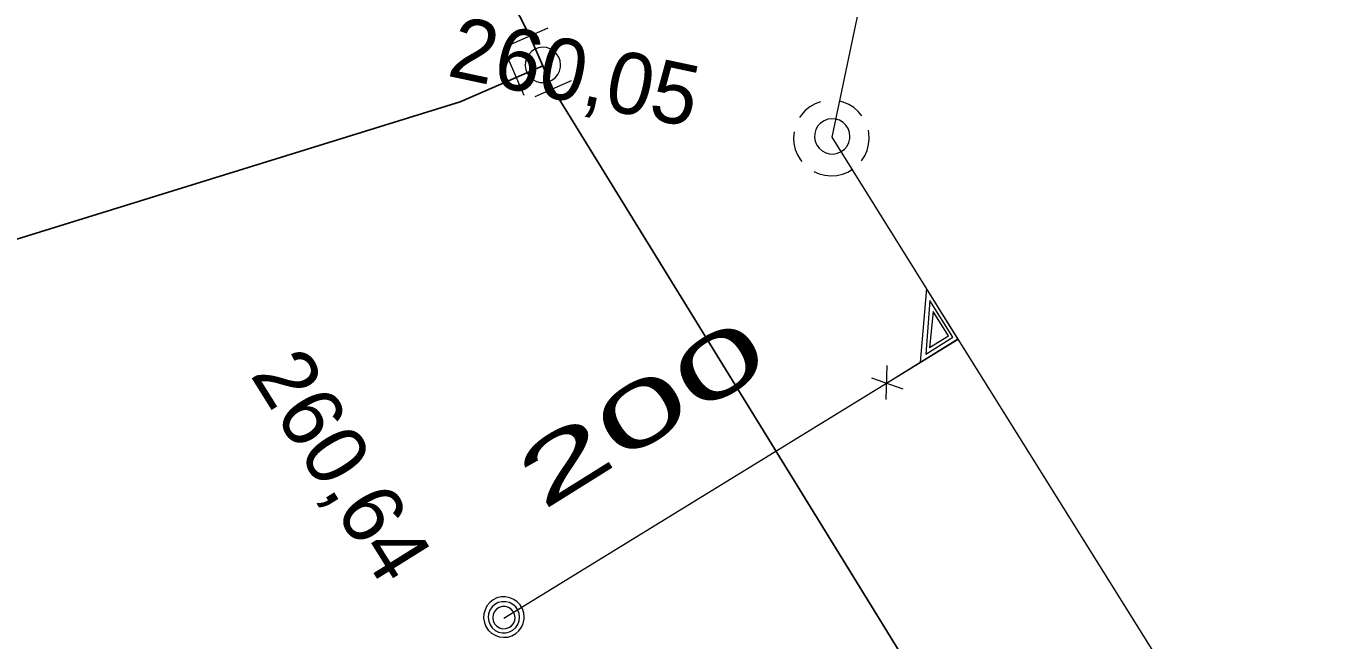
# Model space of a CAD drawing. Extents: x -732096 to -731933, y -1048703 to -1047964.
# Drawn here: x -732032.71 to -732015.84, y -1048092.2 to -1048084.19 of the extents above; entities that cross this region are included whole.
import ezdxf

# ---------------------------------------------------------------- set-up
doc = ezdxf.new("R2010")
doc.units = 0
doc.header["$LTSCALE"] = 0.32
doc.layers.add('1', color=7, linetype='Continuous')
for name, color, linetype, lineweight in [('18', 7, 'Continuous', 13), ('20', 7, 'Continuous', 13), ('49', 7, 'Continuous', 13), ('8', 7, 'Continuous', 13)]:
    doc.layers.add(name, color=color, linetype=linetype, lineweight=lineweight)

msp = doc.modelspace()

# ---------------------------------------------------------------- linework, layer by layer
at = {"layer": '18'}
for p, q in [((-732021.494, -1048089.06), (-732021.484, -1048088.616)), ((-732021.685, -1048088.779), (-732021.279, -1048088.921))]:
    msp.add_line(p, q, dxfattribs=at)
for points in [[(-732022.352, -1048085.177), (-732022.423, -1048085.205), (-732022.49, -1048085.244), (-732022.55, -1048085.292), (-732022.601, -1048085.349), (-732022.625, -1048085.383)], [(-732021.811, -1048085.36), (-732021.861, -1048085.302), (-732021.919, -1048085.252), (-732021.984, -1048085.211), (-732022.055, -1048085.182), (-732022.104, -1048085.168)], [(-732022.697, -1048085.569), (-732022.703, -1048085.646), (-732022.698, -1048085.723), (-732022.681, -1048085.798), (-732022.652, -1048085.869), (-732022.612, -1048085.935), (-732022.596, -1048085.957)], [(-732021.816, -1048085.946), (-732021.775, -1048085.881), (-732021.744, -1048085.811), (-732021.725, -1048085.736), (-732021.717, -1048085.66), (-732021.722, -1048085.583), (-732021.728, -1048085.548)], [(-732022.439, -1048086.086), (-732022.369, -1048086.117), (-732022.294, -1048086.136), (-732022.218, -1048086.143), (-732022.141, -1048086.138), (-732022.066, -1048086.121), (-732021.994, -1048086.093), (-732021.934, -1048086.058)], [(-732021.49, -1048088.847), (-732020.561, -1048088.267), (-732020.969, -1048087.613), (-732021.051, -1048088.573)], [(-732020.978, -1048088.467), (-732020.625, -1048088.247), (-732020.925, -1048087.768), (-732020.979, -1048088.468)], [(-732020.932, -1048088.383), (-732020.685, -1048088.229), (-732020.881, -1048087.914), (-732020.931, -1048088.385)]]:
    msp.add_lwpolyline(points, dxfattribs=at)
for points in [[(-732021.968, -1048085.629), (-732021.974, -1048085.577), (-732021.992, -1048085.527), (-732022.02, -1048085.483), (-732022.058, -1048085.446), (-732022.103, -1048085.419), (-732022.153, -1048085.403), (-732022.205, -1048085.398), (-732022.257, -1048085.405), (-732022.306, -1048085.424), (-732022.35, -1048085.454), (-732022.385, -1048085.493), (-732022.411, -1048085.538), (-732022.426, -1048085.589), (-732022.429, -1048085.641), (-732022.421, -1048085.693), (-732022.4, -1048085.741), (-732022.37, -1048085.784), (-732022.33, -1048085.819), (-732022.284, -1048085.843), (-732022.233, -1048085.857), (-732022.181, -1048085.859), (-732022.129, -1048085.849), (-732022.081, -1048085.827), (-732022.039, -1048085.795), (-732022.006, -1048085.755), (-732021.982, -1048085.708), (-732021.97, -1048085.657)], [(-732026.216, -1048091.897), (-732026.222, -1048091.841), (-732026.239, -1048091.788), (-732026.267, -1048091.739), (-732026.306, -1048091.698), (-732026.352, -1048091.666), (-732026.404, -1048091.644), (-732026.459, -1048091.633), (-732026.515, -1048091.635), (-732026.57, -1048091.648), (-732026.62, -1048091.673), (-732026.665, -1048091.708), (-732026.701, -1048091.751), (-732026.726, -1048091.801), (-732026.741, -1048091.856), (-732026.744, -1048091.912), (-732026.735, -1048091.967), (-732026.714, -1048092.02), (-732026.683, -1048092.066), (-732026.642, -1048092.105), (-732026.595, -1048092.135), (-732026.542, -1048092.154), (-732026.486, -1048092.161), (-732026.429, -1048092.157), (-732026.375, -1048092.14), (-732026.326, -1048092.113), (-732026.285, -1048092.075), (-732026.252, -1048092.03), (-732026.228, -1048091.979), (-732026.217, -1048091.924)], [(-732026.275, -1048091.9), (-732026.281, -1048091.851), (-732026.299, -1048091.805), (-732026.326, -1048091.764), (-732026.364, -1048091.731), (-732026.407, -1048091.709), (-732026.456, -1048091.697), (-732026.505, -1048091.697), (-732026.553, -1048091.709), (-732026.597, -1048091.732), (-732026.634, -1048091.765), (-732026.662, -1048091.806), (-732026.679, -1048091.853), (-732026.684, -1048091.902), (-732026.678, -1048091.951), (-732026.66, -1048091.997), (-732026.632, -1048092.037), (-732026.595, -1048092.07), (-732026.551, -1048092.092), (-732026.502, -1048092.104), (-732026.453, -1048092.103), (-732026.405, -1048092.091), (-732026.362, -1048092.067), (-732026.325, -1048092.034), (-732026.297, -1048091.993), (-732026.281, -1048091.946)], [(-732026.334, -1048091.904), (-732026.34, -1048091.862), (-732026.357, -1048091.824), (-732026.385, -1048091.793), (-732026.419, -1048091.77), (-732026.46, -1048091.759), (-732026.502, -1048091.759), (-732026.542, -1048091.771), (-732026.576, -1048091.794), (-732026.603, -1048091.826), (-732026.62, -1048091.864), (-732026.625, -1048091.905), (-732026.62, -1048091.947), (-732026.602, -1048091.984), (-732026.574, -1048092.016), (-732026.538, -1048092.038), (-732026.498, -1048092.049), (-732026.456, -1048092.048), (-732026.416, -1048092.035), (-732026.382, -1048092.012), (-732026.355, -1048091.979), (-732026.339, -1048091.941)]]:
    msp.add_lwpolyline(points, close=True, dxfattribs=at)
at = {"layer": '20'}
msp.add_line((-732022.199, -1048085.64), (-732020.059, -1048075.41), dxfattribs=at)
msp.add_line((-732022.199, -1048085.64), (-732020.059, -1048075.41), dxfattribs=at)
msp.add_lwpolyline([(-731999.239, -1048122.39), (-732003.535, -1048115.515), (-732011.701, -1048102.444), (-732015.041, -1048097.097), (-732020.556, -1048088.271), (-732022.199, -1048085.64)], dxfattribs=at)
msp.add_lwpolyline([(-731999.239, -1048122.39), (-732003.535, -1048115.515), (-732011.701, -1048102.444), (-732015.041, -1048097.097), (-732020.556, -1048088.271), (-732022.199, -1048085.64)], dxfattribs=at)
at = {"layer": '49'}
msp.add_line((-732026.48, -1048091.91), (-732020.556, -1048088.271), dxfattribs=at)
msp.add_line((-732026.48, -1048091.91), (-732020.556, -1048088.271), dxfattribs=at)
at = {"layer": '8', "lineweight": 25}
for p, q in [((-732028.59, -1048079.49), (-732026.14, -1048084.32)), ((-732026.14, -1048084.32), (-732025.971, -1048084.708)), ((-732026.32, -1048084.86), (-732025.971, -1048084.708)), ((-732025.971, -1048084.708), (-732025.84, -1048085.01))]:
    msp.add_line(p, q, dxfattribs=at)
at = {"layer": '8'}
for p, q in [((-732026.376, -1048084.423), (-732025.903, -1048084.215)), ((-732026.215, -1048085.096), (-732026.421, -1048084.622)), ((-732025.601, -1048084.906), (-732026.076, -1048085.112))]:
    msp.add_line(p, q, dxfattribs=at)
msp.add_lwpolyline([(-732025.74, -1048084.697), (-732025.746, -1048084.645), (-732025.764, -1048084.595), (-732025.792, -1048084.551), (-732025.83, -1048084.514), (-732025.875, -1048084.487), (-732025.925, -1048084.471), (-732025.977, -1048084.466), (-732026.029, -1048084.473), (-732026.078, -1048084.492), (-732026.122, -1048084.522), (-732026.157, -1048084.561), (-732026.183, -1048084.606), (-732026.198, -1048084.657), (-732026.201, -1048084.709), (-732026.193, -1048084.761), (-732026.172, -1048084.809), (-732026.142, -1048084.852), (-732026.102, -1048084.887), (-732026.056, -1048084.911), (-732026.005, -1048084.925), (-732025.953, -1048084.927), (-732025.901, -1048084.917), (-732025.853, -1048084.895), (-732025.811, -1048084.863), (-732025.778, -1048084.823), (-732025.754, -1048084.776), (-732025.742, -1048084.725)], close=True, dxfattribs=at)
at = {"layer": '8', "lineweight": 25}
for points in [[(-732057.738, -1048094.325), (-732051.828, -1048092.844), (-732048.07, -1048091.69), (-732027.052, -1048085.18), (-732026.32, -1048084.86)], [(-732025.84, -1048085.01), (-732021.18, -1048092.58), (-732017.71, -1048097.66)]]:
    msp.add_lwpolyline(points, dxfattribs=at)

# ---------------------------------------------------------------- texts
at = {"layer": '1'}
for s, rotation, p in [('260,05', 348, (-732027.237, -1048084.835)), ('260,64', 302, (-732029.796, -1048088.738))]:
    msp.add_text(s, height=0.8, rotation=rotation, dxfattribs=at).set_placement(p)
at = {"layer": '1', "width": 2}
msp.add_text('200 ', height=0.8, rotation=32, dxfattribs=at).set_placement((-732025.983, -1048090.521))

doc.saveas('drawing.dxf')
